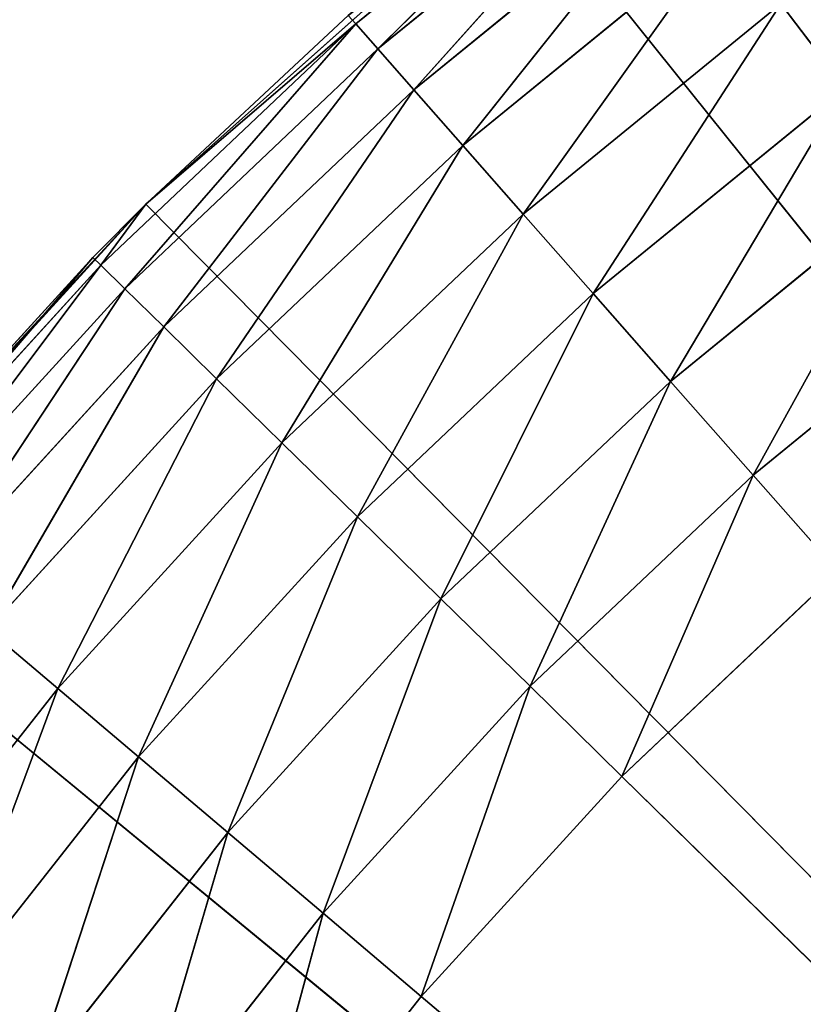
# Model space of a CAD drawing. Extents: x 0.4 to 80.4, y 0.1 to 20.1.
# Tile 586 of 656: x 77.921 to 78.027, y 17.922 to 18.054. Entities that reach past the tile are written whole.
import ezdxf

# ---------------------------------------------------------------- set-up
doc = ezdxf.new("R2010")
doc.units = 0
doc.header["$LTSCALE"] = 2.54
doc.layers.get('0').update_dxf_attribs({"color": 13, "linetype": 'CONTINUOUS'})

# ---------------------------------------------------------------- blocks, each defined once
blk = doc.blocks.new('P__KA_KUCHENNA_MOLISA_STL')
at = {"color": 0}
for p, q in [((77.9665, 18.05384, 88.98264), (78.00317, 18.08382, 88.98264)), ((77.9665, 18.05384, 88.98264), (78.00317, 18.08382, 88.98264)), ((77.96948, 18.05046, 88.9658), (78.00317, 18.08382, 88.98264)), ((77.96948, 18.05046, 88.9658), (78.00317, 18.08382, 88.98264)), ((77.96948, 18.05046, 88.9658), (78.0059, 18.08023, 88.9658)), ((77.96948, 18.05046, 88.9658), (78.0059, 18.08023, 88.9658)), ((77.97435, 18.04493, 88.95), (78.0059, 18.08023, 88.9658)), ((77.97435, 18.04493, 88.95), (78.0059, 18.08023, 88.9658)), ((77.93817, 18.0295, 89.4), (77.98813, 18.07402, 89.4)), ((77.93817, 18.0295, 89.4), (77.98813, 18.07402, 89.4)), ((77.97435, 18.04493, 88.95), (78.01035, 18.07436, 88.95)), ((77.97435, 18.04493, 88.95), (78.01035, 18.07436, 88.95)), ((77.98095, 18.03742, 88.93572), (78.01035, 18.07436, 88.95)), ((77.98095, 18.03742, 88.93572), (78.01035, 18.07436, 88.95)), ((78.395, 17.56711, 89.4), (77.98813, 18.07402, 89.4)), ((78.395, 17.56711, 89.4), (77.98813, 18.07402, 89.4)), ((77.98095, 18.03742, 88.93572), (78.01639, 18.06639, 88.93572)), ((77.98095, 18.03742, 88.93572), (78.01639, 18.06639, 88.93572)), ((77.98909, 18.02817, 88.92339), (78.01639, 18.06639, 88.93572)), ((77.98909, 18.02817, 88.92339), (78.01639, 18.06639, 88.93572)), ((77.98909, 18.02817, 88.92339), (78.02383, 18.05657, 88.92339)), ((77.98909, 18.02817, 88.92339), (78.02383, 18.05657, 88.92339)), ((77.99853, 18.01745, 88.9134), (78.02383, 18.05657, 88.92339)), ((77.99853, 18.01745, 88.9134), (78.02383, 18.05657, 88.92339)), ((78.02383, 18.05657, 88.92339), (78.03246, 18.04519, 88.9134)), ((78.02383, 18.05657, 88.92339), (78.03246, 18.04519, 88.9134)), ((77.96549, 18.05498, 89), (77.93817, 18.0295, 89.4)), ((77.96549, 18.05498, 89), (77.93817, 18.0295, 89.4)), ((77.96549, 18.05498, 89), (77.93817, 18.0295, 89)), ((77.96549, 18.05498, 89), (77.93817, 18.0295, 89)), ((77.96549, 18.05498, 89), (77.9665, 18.05384, 88.98264)), ((77.96549, 18.05498, 89), (77.9665, 18.05384, 88.98264)), ((77.9665, 18.05384, 88.98264), (77.93211, 18.02127, 88.98264)), ((77.9665, 18.05384, 88.98264), (77.93211, 18.02127, 88.98264)), ((77.9665, 18.05384, 88.98264), (77.93533, 18.01811, 88.9658)), ((77.9665, 18.05384, 88.98264), (77.93533, 18.01811, 88.9658)), ((77.9665, 18.05384, 88.98264), (77.93817, 18.0295, 89)), ((77.9665, 18.05384, 88.98264), (77.93817, 18.0295, 89)), ((77.96948, 18.05046, 88.9658), (77.9665, 18.05384, 88.98264)), ((77.96948, 18.05046, 88.9658), (77.9665, 18.05384, 88.98264)), ((77.96948, 18.05046, 88.9658), (77.93533, 18.01811, 88.9658)), ((77.96948, 18.05046, 88.9658), (77.93533, 18.01811, 88.9658)), ((77.96948, 18.05046, 88.9658), (77.94059, 18.01295, 88.95)), ((77.96948, 18.05046, 88.9658), (77.94059, 18.01295, 88.95)), ((77.97435, 18.04493, 88.95), (77.96948, 18.05046, 88.9658)), ((77.97435, 18.04493, 88.95), (77.96948, 18.05046, 88.9658)), ((77.99853, 18.01745, 88.9134), (78.03246, 18.04519, 88.9134)), ((77.99853, 18.01745, 88.9134), (78.03246, 18.04519, 88.9134)), ((78.00897, 18.0056, 88.90603), (78.03246, 18.04519, 88.9134)), ((78.00897, 18.0056, 88.90603), (78.03246, 18.04519, 88.9134)), ((77.97435, 18.04493, 88.95), (77.94059, 18.01295, 88.95)), ((77.97435, 18.04493, 88.95), (77.94059, 18.01295, 88.95)), ((77.97435, 18.04493, 88.95), (77.94772, 18.00594, 88.93572)), ((77.97435, 18.04493, 88.95), (77.94772, 18.00594, 88.93572)), ((77.98095, 18.03742, 88.93572), (77.97435, 18.04493, 88.95)), ((77.98095, 18.03742, 88.93572), (77.97435, 18.04493, 88.95)), ((77.98095, 18.03742, 88.93572), (77.94772, 18.00594, 88.93572)), ((77.98095, 18.03742, 88.93572), (77.94772, 18.00594, 88.93572)), ((77.98095, 18.03742, 88.93572), (77.95652, 17.99731, 88.92339)), ((77.98095, 18.03742, 88.93572), (77.95652, 17.99731, 88.92339)), ((77.98909, 18.02817, 88.92339), (77.98095, 18.03742, 88.93572)), ((77.98909, 18.02817, 88.92339), (77.98095, 18.03742, 88.93572)), ((78.00897, 18.0056, 88.90603), (78.042, 18.03261, 88.90603)), ((78.00897, 18.0056, 88.90603), (78.042, 18.03261, 88.90603)), ((78.02009, 17.99296, 88.90152), (78.042, 18.03261, 88.90603)), ((78.02009, 17.99296, 88.90152), (78.042, 18.03261, 88.90603)), ((77.89305, 17.98008, 89.4), (77.93817, 18.0295, 89.4)), ((77.89305, 17.98008, 89.4), (77.93817, 18.0295, 89.4)), ((77.93817, 18.0295, 89.4), (77.89904, 17.98725, 89)), ((77.93817, 18.0295, 89.4), (77.89904, 17.98725, 89)), ((77.93817, 18.0295, 89.4), (77.93102, 18.02233, 89)), ((77.93817, 18.0295, 89), (77.93102, 18.02233, 89)), ((77.93817, 18.0295, 89.4), (77.93102, 18.02233, 89)), ((77.93817, 18.0295, 89), (77.93102, 18.02233, 89)), ((77.93817, 18.0295, 89), (77.93211, 18.02127, 88.98264)), ((77.93817, 18.0295, 89), (77.93211, 18.02127, 88.98264)), ((77.93817, 18.0295, 89), (77.93817, 18.0295, 89.4)), ((77.93817, 18.0295, 89), (77.93817, 18.0295, 89.4)), ((77.93817, 18.0295, 89.4), (78.395, 17.56711, 89.4)), ((77.93817, 18.0295, 89.4), (78.395, 17.56711, 89.4)), ((77.98909, 18.02817, 88.92339), (77.95652, 17.99731, 88.92339)), ((77.98909, 18.02817, 88.92339), (77.95652, 17.99731, 88.92339)), ((77.98909, 18.02817, 88.92339), (77.96672, 17.98731, 88.9134)), ((77.98909, 18.02817, 88.92339), (77.96672, 17.98731, 88.9134)), ((77.99853, 18.01745, 88.9134), (77.98909, 18.02817, 88.92339)), ((77.99853, 18.01745, 88.9134), (77.98909, 18.02817, 88.92339)), ((77.93102, 18.02233, 89), (77.89904, 17.98725, 89)), ((77.93102, 18.02233, 89), (77.89904, 17.98725, 89)), ((77.9002, 17.98627, 88.98264), (77.93102, 18.02233, 89)), ((77.9002, 17.98627, 88.98264), (77.93102, 18.02233, 89)), ((77.9002, 17.98627, 88.98264), (77.93211, 18.02127, 88.98264)), ((77.9002, 17.98627, 88.98264), (77.93211, 18.02127, 88.98264)), ((77.90364, 17.98335, 88.9658), (77.93211, 18.02127, 88.98264)), ((77.90364, 17.98335, 88.9658), (77.93211, 18.02127, 88.98264)), ((77.93211, 18.02127, 88.98264), (77.93102, 18.02233, 89)), ((77.93211, 18.02127, 88.98264), (77.93102, 18.02233, 89)), ((77.93533, 18.01811, 88.9658), (77.93211, 18.02127, 88.98264)), ((77.93533, 18.01811, 88.9658), (77.93211, 18.02127, 88.98264)), ((78.02009, 17.99296, 88.90152), (78.05218, 18.01919, 88.90152)), ((78.02009, 17.99296, 88.90152), (78.05218, 18.01919, 88.90152)), ((77.90364, 17.98335, 88.9658), (77.93533, 18.01811, 88.9658)), ((77.90364, 17.98335, 88.9658), (77.93533, 18.01811, 88.9658)), ((77.90926, 17.97859, 88.95), (77.93533, 18.01811, 88.9658)), ((77.90926, 17.97859, 88.95), (77.93533, 18.01811, 88.9658)), ((77.94059, 18.01295, 88.95), (77.93533, 18.01811, 88.9658)), ((77.94059, 18.01295, 88.95), (77.93533, 18.01811, 88.9658)), ((77.99853, 18.01745, 88.9134), (77.96672, 17.98731, 88.9134)), ((77.99853, 18.01745, 88.9134), (77.96672, 17.98731, 88.9134)), ((77.99853, 18.01745, 88.9134), (77.97799, 17.97625, 88.90603)), ((77.99853, 18.01745, 88.9134), (77.97799, 17.97625, 88.90603)), ((78.00897, 18.0056, 88.90603), (77.99853, 18.01745, 88.9134)), ((78.00897, 18.0056, 88.90603), (77.99853, 18.01745, 88.9134)), ((77.90926, 17.97859, 88.95), (77.94059, 18.01295, 88.95)), ((77.90926, 17.97859, 88.95), (77.94059, 18.01295, 88.95)), ((77.91688, 17.97213, 88.93572), (77.94059, 18.01295, 88.95)), ((77.91688, 17.97213, 88.93572), (77.94059, 18.01295, 88.95)), ((77.94772, 18.00594, 88.93572), (77.94059, 18.01295, 88.95)), ((77.94772, 18.00594, 88.93572), (77.94059, 18.01295, 88.95)), ((77.91688, 17.97213, 88.93572), (77.94772, 18.00594, 88.93572)), ((77.91688, 17.97213, 88.93572), (77.94772, 18.00594, 88.93572)), ((77.92629, 17.96416, 88.92339), (77.94772, 18.00594, 88.93572)), ((77.92629, 17.96416, 88.92339), (77.94772, 18.00594, 88.93572)), ((77.95652, 17.99731, 88.92339), (77.94772, 18.00594, 88.93572)), ((77.95652, 17.99731, 88.92339), (77.94772, 18.00594, 88.93572)), ((78.00897, 18.0056, 88.90603), (77.97799, 17.97625, 88.90603)), ((78.00897, 18.0056, 88.90603), (77.97799, 17.97625, 88.90603)), ((78.00897, 18.0056, 88.90603), (77.99001, 17.96446, 88.90152)), ((78.00897, 18.0056, 88.90603), (77.99001, 17.96446, 88.90152)), ((78.02009, 17.99296, 88.90152), (78.00897, 18.0056, 88.90603)), ((78.02009, 17.99296, 88.90152), (78.00897, 18.0056, 88.90603)), ((77.92629, 17.96416, 88.92339), (77.95652, 17.99731, 88.92339)), ((77.92629, 17.96416, 88.92339), (77.95652, 17.99731, 88.92339)), ((77.93718, 17.95493, 88.9134), (77.95652, 17.99731, 88.92339)), ((77.93718, 17.95493, 88.9134), (77.95652, 17.99731, 88.92339)), ((77.96672, 17.98731, 88.9134), (77.95652, 17.99731, 88.92339)), ((77.96672, 17.98731, 88.9134), (77.95652, 17.99731, 88.92339)), ((78.02009, 17.99296, 88.90152), (77.99001, 17.96446, 88.90152)), ((78.02009, 17.99296, 88.90152), (77.99001, 17.96446, 88.90152)), ((78.02009, 17.99296, 88.90152), (78.0024, 17.9523, 88.9)), ((78.02009, 17.99296, 88.90152), (78.0024, 17.9523, 88.9)), ((78.03157, 17.97993, 88.9), (78.02009, 17.99296, 88.90152)), ((78.03157, 17.97993, 88.9), (78.02009, 17.99296, 88.90152)), ((77.93718, 17.95493, 88.9134), (77.96672, 17.98731, 88.9134)), ((77.93718, 17.95493, 88.9134), (77.96672, 17.98731, 88.9134)), ((77.94924, 17.94472, 88.90603), (77.96672, 17.98731, 88.9134)), ((77.94924, 17.94472, 88.90603), (77.96672, 17.98731, 88.9134)), ((77.97799, 17.97625, 88.90603), (77.96672, 17.98731, 88.9134)), ((77.97799, 17.97625, 88.90603), (77.96672, 17.98731, 88.9134)), ((77.89305, 17.98008, 89.4), (78.395, 17.56711, 89.4)), ((77.89305, 17.98008, 89.4), (78.395, 17.56711, 89.4)), ((78.0024, 17.9523, 88.9), (78.03157, 17.97993, 88.9)), ((78.0024, 17.9523, 88.9), (78.03157, 17.97993, 88.9)), ((77.94924, 17.94472, 88.90603), (77.97799, 17.97625, 88.90603)), ((77.94924, 17.94472, 88.90603), (77.97799, 17.97625, 88.90603)), ((77.96208, 17.93383, 88.90152), (77.97799, 17.97625, 88.90603)), ((77.96208, 17.93383, 88.90152), (77.97799, 17.97625, 88.90603)), ((77.99001, 17.96446, 88.90152), (77.97799, 17.97625, 88.90603)), ((77.99001, 17.96446, 88.90152), (77.97799, 17.97625, 88.90603)), ((77.92629, 17.96416, 88.92339), (77.91688, 17.97213, 88.93572)), ((77.92629, 17.96416, 88.92339), (77.91688, 17.97213, 88.93572)), ((77.92629, 17.96416, 88.92339), (77.89856, 17.92888, 88.92339)), ((77.92629, 17.96416, 88.92339), (77.89856, 17.92888, 88.92339)), ((77.92629, 17.96416, 88.92339), (77.9101, 17.92048, 88.9134)), ((77.92629, 17.96416, 88.92339), (77.9101, 17.92048, 88.9134)), ((77.93718, 17.95493, 88.9134), (77.92629, 17.96416, 88.92339)), ((77.93718, 17.95493, 88.9134), (77.92629, 17.96416, 88.92339)), ((77.96208, 17.93383, 88.90152), (77.99001, 17.96446, 88.90152)), ((77.96208, 17.93383, 88.90152), (77.99001, 17.96446, 88.90152)), ((77.97534, 17.92261, 88.9), (77.99001, 17.96446, 88.90152)), ((77.97534, 17.92261, 88.9), (77.99001, 17.96446, 88.90152)), ((78.0024, 17.9523, 88.9), (77.99001, 17.96446, 88.90152)), ((78.0024, 17.9523, 88.9), (77.99001, 17.96446, 88.90152)), ((77.93718, 17.95493, 88.9134), (77.9101, 17.92048, 88.9134)), ((77.93718, 17.95493, 88.9134), (77.9101, 17.92048, 88.9134)), ((77.93718, 17.95493, 88.9134), (77.92286, 17.91117, 88.90603)), ((77.93718, 17.95493, 88.9134), (77.92286, 17.91117, 88.90603)), ((77.94924, 17.94472, 88.90603), (77.93718, 17.95493, 88.9134)), ((77.94924, 17.94472, 88.90603), (77.93718, 17.95493, 88.9134)), ((77.97534, 17.92261, 88.9), (78.0024, 17.9523, 88.9)), ((77.97534, 17.92261, 88.9), (78.0024, 17.9523, 88.9)), ((78.395, 17.56711, 88.9), (78.0024, 17.9523, 88.9)), ((78.395, 17.56711, 88.9), (78.0024, 17.9523, 88.9)), ((77.94924, 17.94472, 88.90603), (77.92286, 17.91117, 88.90603)), ((77.94924, 17.94472, 88.90603), (77.92286, 17.91117, 88.90603)), ((77.94924, 17.94472, 88.90603), (77.93647, 17.90126, 88.90152)), ((77.94924, 17.94472, 88.90603), (77.93647, 17.90126, 88.90152)), ((77.96208, 17.93383, 88.90152), (77.94924, 17.94472, 88.90603)), ((77.96208, 17.93383, 88.90152), (77.94924, 17.94472, 88.90603)), ((77.96208, 17.93383, 88.90152), (77.93647, 17.90126, 88.90152)), ((77.96208, 17.93383, 88.90152), (77.93647, 17.90126, 88.90152)), ((77.96208, 17.93383, 88.90152), (77.95051, 17.89103, 88.9)), ((77.96208, 17.93383, 88.90152), (77.95051, 17.89103, 88.9)), ((77.97534, 17.92261, 88.9), (77.96208, 17.93383, 88.90152)), ((77.97534, 17.92261, 88.9), (77.96208, 17.93383, 88.90152)), ((77.95051, 17.89103, 88.9), (77.97534, 17.92261, 88.9)), ((77.95051, 17.89103, 88.9), (77.97534, 17.92261, 88.9)), ((77.97534, 17.92261, 88.9), (78.395, 17.56711, 88.9)), ((77.97534, 17.92261, 88.9), (78.395, 17.56711, 88.9))]:
    blk.add_line(p, q, dxfattribs=at)
mesh = blk.add_polyface(dxfattribs=at)
corners = [(78.12689, 17.79209, 89.4), (78.09189, 17.74211, 89.4), (0.395, 19.86711, 89.4)]
mesh.append_faces([[corners[k] for k in face] for face in [(0, 1, 2)]], dxfattribs={"color": 0})
mesh = blk.add_polyface(dxfattribs=at)
corners = [(78.17003, 17.83523, 89.4), (78.12689, 17.79209, 89.4), (0.395, 19.86711, 89.4)]
mesh.append_faces([[corners[k] for k in face] for face in [(0, 1, 2)]], dxfattribs={"color": 0})
mesh = blk.add_polyface(dxfattribs=at)
corners = [(78.09189, 17.74211, 89.4), (2.61998, 17.83523, 89.4), (0.395, 19.86711, 89.4)]
mesh.append_faces([[corners[k] for k in face] for face in [(0, 1, 2)]], dxfattribs={"color": 0})
mesh = blk.add_polyface(dxfattribs=at)
corners = [(80.395, 19.86711, 89.4), (78.27529, 17.896, 89.4), (0.395, 19.86711, 89.4)]
mesh.append_faces([[corners[k] for k in face] for face in [(0, 1, 2)]], dxfattribs={"color": 0})
mesh = blk.add_polyface(dxfattribs=at)
corners = [(78.27529, 17.896, 89.4), (78.22, 17.87022, 89.4), (0.395, 19.86711, 89.4)]
mesh.append_faces([[corners[k] for k in face] for face in [(0, 1, 2)]], dxfattribs={"color": 0})
mesh = blk.add_polyface(dxfattribs=at)
corners = [(78.22, 17.87022, 89.4), (78.17003, 17.83523, 89.4), (0.395, 19.86711, 89.4)]
mesh.append_faces([[corners[k] for k in face] for face in [(0, 1, 2)]], dxfattribs={"color": 0})
mesh = blk.add_polyface(dxfattribs=at)
corners = [(80.395, 19.86711, 89.5), (0.395, 19.86711, 89.5), (2.51471, 17.896, 89.5)]
mesh.append_faces([[corners[k] for k in face] for face in [(0, 1, 2)]], dxfattribs={"color": 0})
mesh = blk.add_polyface(dxfattribs=at)
corners = [(80.395, 19.86711, 89.5), (2.51471, 17.896, 89.5), (2.57, 17.87022, 89.5)]
mesh.append_faces([[corners[k] for k in face] for face in [(0, 1, 2)]], dxfattribs={"color": 0})
mesh = blk.add_polyface(dxfattribs=at)
corners = [(80.395, 19.86711, 89.5), (2.57, 17.87022, 89.5), (2.61998, 17.83523, 89.5)]
mesh.append_faces([[corners[k] for k in face] for face in [(0, 1, 2)]], dxfattribs={"color": 0})
mesh = blk.add_polyface(dxfattribs=at)
corners = [(80.395, 19.86711, 89.5), (2.61998, 17.83523, 89.5), (2.66312, 17.79209, 89.5)]
mesh.append_faces([[corners[k] for k in face] for face in [(0, 1, 2)]], dxfattribs={"color": 0})
mesh = blk.add_polyface(dxfattribs=at)
corners = [(80.395, 19.86711, 89.5), (2.66312, 17.79209, 89.5), (2.69811, 17.74211, 89.5)]
mesh.append_faces([[corners[k] for k in face] for face in [(0, 1, 2)]], dxfattribs={"color": 0})
mesh = blk.add_polyface(dxfattribs=at)
corners = [(80.395, 19.86711, 89.5), (2.69811, 17.74211, 89.5), (78.17003, 17.83523, 89.5)]
mesh.append_faces([[corners[k] for k in face] for face in [(0, 1, 2)]], dxfattribs={"color": 0})
mesh = blk.add_polyface(dxfattribs=at)
corners = [(78.395, 17.56711, 89.4), (78.04241, 18.11317, 89.4), (77.98813, 18.07402, 89.4)]
mesh.append_faces([[corners[k] for k in face] for face in [(0, 1, 2)]], dxfattribs={"color": 0})
mesh = blk.add_polyface(dxfattribs=at)
corners = [(77.96549, 18.05498, 89), (78.00317, 18.08382, 88.98264), (77.9665, 18.05384, 88.98264)]
mesh.append_faces([[corners[k] for k in face] for face in [(0, 1, 2)]], dxfattribs={"color": 0})
mesh = blk.add_polyface(dxfattribs=at)
corners = [(78.00317, 18.08382, 88.98264), (77.96948, 18.05046, 88.9658), (77.9665, 18.05384, 88.98264)]
mesh.append_faces([[corners[k] for k in face] for face in [(0, 1, 2)]], dxfattribs={"color": 0})
mesh = blk.add_polyface(dxfattribs=at)
corners = [(78.00317, 18.08382, 88.98264), (78.0059, 18.08023, 88.9658), (77.96948, 18.05046, 88.9658)]
mesh.append_faces([[corners[k] for k in face] for face in [(0, 1, 2)]], dxfattribs={"color": 0})
mesh = blk.add_polyface(dxfattribs=at)
corners = [(78.06055, 18.08236, 88.92339), (78.03246, 18.04519, 88.9134), (78.02383, 18.05657, 88.92339)]
mesh.append_faces([[corners[k] for k in face] for face in [(0, 1, 2)]], dxfattribs={"color": 0})
mesh = blk.add_polyface(dxfattribs=at)
corners = [(78.0059, 18.08023, 88.9658), (77.97435, 18.04493, 88.95), (77.96948, 18.05046, 88.9658)]
mesh.append_faces([[corners[k] for k in face] for face in [(0, 1, 2)]], dxfattribs={"color": 0})
mesh = blk.add_polyface(dxfattribs=at)
corners = [(78.0059, 18.08023, 88.9658), (78.01035, 18.07436, 88.95), (77.97435, 18.04493, 88.95)]
mesh.append_faces([[corners[k] for k in face] for face in [(0, 1, 2)]], dxfattribs={"color": 0})
mesh = blk.add_polyface(dxfattribs=at)
corners = [(77.98813, 18.07402, 89.4), (77.96549, 18.05498, 89), (77.93817, 18.0295, 89.4)]
mesh.append_faces([[corners[k] for k in face] for face in [(0, 1, 2)]], dxfattribs={"color": 0})
mesh = blk.add_polyface(dxfattribs=at)
corners = [(78.395, 17.56711, 89.4), (77.98813, 18.07402, 89.4), (77.93817, 18.0295, 89.4)]
mesh.append_faces([[corners[k] for k in face] for face in [(0, 1, 2)]], dxfattribs={"color": 0})
mesh = blk.add_polyface(dxfattribs=at)
corners = [(78.01035, 18.07436, 88.95), (77.98095, 18.03742, 88.93572), (77.97435, 18.04493, 88.95)]
mesh.append_faces([[corners[k] for k in face] for face in [(0, 1, 2)]], dxfattribs={"color": 0})
mesh = blk.add_polyface(dxfattribs=at)
corners = [(78.01035, 18.07436, 88.95), (78.01639, 18.06639, 88.93572), (77.98095, 18.03742, 88.93572)]
mesh.append_faces([[corners[k] for k in face] for face in [(0, 1, 2)]], dxfattribs={"color": 0})
mesh = blk.add_polyface(dxfattribs=at)
corners = [(78.01639, 18.06639, 88.93572), (77.98909, 18.02817, 88.92339), (77.98095, 18.03742, 88.93572)]
mesh.append_faces([[corners[k] for k in face] for face in [(0, 1, 2)]], dxfattribs={"color": 0})
mesh = blk.add_polyface(dxfattribs=at)
corners = [(78.02383, 18.05657, 88.92339), (77.98909, 18.02817, 88.92339), (78.01639, 18.06639, 88.93572)]
mesh.append_faces([[corners[k] for k in face] for face in [(0, 1, 2)]], dxfattribs={"color": 0})
mesh = blk.add_polyface(dxfattribs=at)
corners = [(78.02383, 18.05657, 88.92339), (77.99853, 18.01745, 88.9134), (77.98909, 18.02817, 88.92339)]
mesh.append_faces([[corners[k] for k in face] for face in [(0, 1, 2)]], dxfattribs={"color": 0})
mesh = blk.add_polyface(dxfattribs=at)
corners = [(78.03246, 18.04519, 88.9134), (77.99853, 18.01745, 88.9134), (78.02383, 18.05657, 88.92339)]
mesh.append_faces([[corners[k] for k in face] for face in [(0, 1, 2)]], dxfattribs={"color": 0})
mesh = blk.add_polyface(dxfattribs=at)
corners = [(77.93817, 18.0295, 89.4), (77.96549, 18.05498, 89), (77.93817, 18.0295, 89)]
mesh.append_faces([[corners[k] for k in face] for face in [(0, 1, 2)]], dxfattribs={"color": 0})
mesh = blk.add_polyface(dxfattribs=at)
corners = [(77.96549, 18.05498, 89), (77.9665, 18.05384, 88.98264), (77.93817, 18.0295, 89)]
mesh.append_faces([[corners[k] for k in face] for face in [(0, 1, 2)]], dxfattribs={"color": 0})
mesh = blk.add_polyface(dxfattribs=at)
corners = [(77.93817, 18.0295, 89), (77.9665, 18.05384, 88.98264), (77.93211, 18.02127, 88.98264)]
mesh.append_faces([[corners[k] for k in face] for face in [(0, 1, 2)]], dxfattribs={"color": 0})
mesh = blk.add_polyface(dxfattribs=at)
corners = [(77.9665, 18.05384, 88.98264), (77.93533, 18.01811, 88.9658), (77.93211, 18.02127, 88.98264)]
mesh.append_faces([[corners[k] for k in face] for face in [(0, 1, 2)]], dxfattribs={"color": 0})
mesh = blk.add_polyface(dxfattribs=at)
corners = [(77.9665, 18.05384, 88.98264), (77.96948, 18.05046, 88.9658), (77.93533, 18.01811, 88.9658)]
mesh.append_faces([[corners[k] for k in face] for face in [(0, 1, 2)]], dxfattribs={"color": 0})
mesh = blk.add_polyface(dxfattribs=at)
corners = [(77.96948, 18.05046, 88.9658), (77.94059, 18.01295, 88.95), (77.93533, 18.01811, 88.9658)]
mesh.append_faces([[corners[k] for k in face] for face in [(0, 1, 2)]], dxfattribs={"color": 0})
mesh = blk.add_polyface(dxfattribs=at)
corners = [(77.96948, 18.05046, 88.9658), (77.97435, 18.04493, 88.95), (77.94059, 18.01295, 88.95)]
mesh.append_faces([[corners[k] for k in face] for face in [(0, 1, 2)]], dxfattribs={"color": 0})
mesh = blk.add_polyface(dxfattribs=at)
corners = [(78.03246, 18.04519, 88.9134), (78.00897, 18.0056, 88.90603), (77.99853, 18.01745, 88.9134)]
mesh.append_faces([[corners[k] for k in face] for face in [(0, 1, 2)]], dxfattribs={"color": 0})
mesh = blk.add_polyface(dxfattribs=at)
corners = [(78.042, 18.03261, 88.90603), (78.00897, 18.0056, 88.90603), (78.03246, 18.04519, 88.9134)]
mesh.append_faces([[corners[k] for k in face] for face in [(0, 1, 2)]], dxfattribs={"color": 0})
mesh = blk.add_polyface(dxfattribs=at)
corners = [(77.97435, 18.04493, 88.95), (77.94772, 18.00594, 88.93572), (77.94059, 18.01295, 88.95)]
mesh.append_faces([[corners[k] for k in face] for face in [(0, 1, 2)]], dxfattribs={"color": 0})
mesh = blk.add_polyface(dxfattribs=at)
corners = [(77.97435, 18.04493, 88.95), (77.98095, 18.03742, 88.93572), (77.94772, 18.00594, 88.93572)]
mesh.append_faces([[corners[k] for k in face] for face in [(0, 1, 2)]], dxfattribs={"color": 0})
mesh = blk.add_polyface(dxfattribs=at)
corners = [(77.98095, 18.03742, 88.93572), (77.95652, 17.99731, 88.92339), (77.94772, 18.00594, 88.93572)]
mesh.append_faces([[corners[k] for k in face] for face in [(0, 1, 2)]], dxfattribs={"color": 0})
mesh = blk.add_polyface(dxfattribs=at)
corners = [(77.98909, 18.02817, 88.92339), (77.95652, 17.99731, 88.92339), (77.98095, 18.03742, 88.93572)]
mesh.append_faces([[corners[k] for k in face] for face in [(0, 1, 2)]], dxfattribs={"color": 0})
mesh = blk.add_polyface(dxfattribs=at)
corners = [(78.042, 18.03261, 88.90603), (78.02009, 17.99296, 88.90152), (78.00897, 18.0056, 88.90603)]
mesh.append_faces([[corners[k] for k in face] for face in [(0, 1, 2)]], dxfattribs={"color": 0})
mesh = blk.add_polyface(dxfattribs=at)
corners = [(78.05218, 18.01919, 88.90152), (78.02009, 17.99296, 88.90152), (78.042, 18.03261, 88.90603)]
mesh.append_faces([[corners[k] for k in face] for face in [(0, 1, 2)]], dxfattribs={"color": 0})
mesh = blk.add_polyface(dxfattribs=at)
corners = [(77.93817, 18.0295, 89.4), (77.89904, 17.98725, 89), (77.89305, 17.98008, 89.4)]
mesh.append_faces([[corners[k] for k in face] for face in [(0, 1, 2)]], dxfattribs={"color": 0})
mesh = blk.add_polyface(dxfattribs=at)
corners = [(78.395, 17.56711, 89.4), (77.93817, 18.0295, 89.4), (77.89305, 17.98008, 89.4)]
mesh.append_faces([[corners[k] for k in face] for face in [(0, 1, 2)]], dxfattribs={"color": 0})
mesh = blk.add_polyface(dxfattribs=at)
corners = [(77.93817, 18.0295, 89.4), (77.93102, 18.02233, 89), (77.89904, 17.98725, 89)]
mesh.append_faces([[corners[k] for k in face] for face in [(0, 1, 2)]], dxfattribs={"color": 0})
mesh = blk.add_polyface(dxfattribs=at)
corners = [(77.93817, 18.0295, 89), (77.93102, 18.02233, 89), (77.93817, 18.0295, 89.4)]
mesh.append_faces([[corners[k] for k in face] for face in [(0, 1, 2)]], dxfattribs={"color": 0})
mesh = blk.add_polyface(dxfattribs=at)
corners = [(77.93817, 18.0295, 89), (77.93211, 18.02127, 88.98264), (77.93102, 18.02233, 89)]
mesh.append_faces([[corners[k] for k in face] for face in [(0, 1, 2)]], dxfattribs={"color": 0})
mesh = blk.add_polyface(dxfattribs=at)
corners = [(77.98909, 18.02817, 88.92339), (77.96672, 17.98731, 88.9134), (77.95652, 17.99731, 88.92339)]
mesh.append_faces([[corners[k] for k in face] for face in [(0, 1, 2)]], dxfattribs={"color": 0})
mesh = blk.add_polyface(dxfattribs=at)
corners = [(77.99853, 18.01745, 88.9134), (77.96672, 17.98731, 88.9134), (77.98909, 18.02817, 88.92339)]
mesh.append_faces([[corners[k] for k in face] for face in [(0, 1, 2)]], dxfattribs={"color": 0})
mesh = blk.add_polyface(dxfattribs=at)
corners = [(77.93102, 18.02233, 89), (77.9002, 17.98627, 88.98264), (77.89904, 17.98725, 89)]
mesh.append_faces([[corners[k] for k in face] for face in [(0, 1, 2)]], dxfattribs={"color": 0})
mesh = blk.add_polyface(dxfattribs=at)
corners = [(77.93102, 18.02233, 89), (77.93211, 18.02127, 88.98264), (77.9002, 17.98627, 88.98264)]
mesh.append_faces([[corners[k] for k in face] for face in [(0, 1, 2)]], dxfattribs={"color": 0})
mesh = blk.add_polyface(dxfattribs=at)
corners = [(77.93211, 18.02127, 88.98264), (77.90364, 17.98335, 88.9658), (77.9002, 17.98627, 88.98264)]
mesh.append_faces([[corners[k] for k in face] for face in [(0, 1, 2)]], dxfattribs={"color": 0})
mesh = blk.add_polyface(dxfattribs=at)
corners = [(77.93211, 18.02127, 88.98264), (77.93533, 18.01811, 88.9658), (77.90364, 17.98335, 88.9658)]
mesh.append_faces([[corners[k] for k in face] for face in [(0, 1, 2)]], dxfattribs={"color": 0})
mesh = blk.add_polyface(dxfattribs=at)
corners = [(78.05218, 18.01919, 88.90152), (78.03157, 17.97993, 88.9), (78.02009, 17.99296, 88.90152)]
mesh.append_faces([[corners[k] for k in face] for face in [(0, 1, 2)]], dxfattribs={"color": 0})
mesh = blk.add_polyface(dxfattribs=at)
corners = [(77.93533, 18.01811, 88.9658), (77.90926, 17.97859, 88.95), (77.90364, 17.98335, 88.9658)]
mesh.append_faces([[corners[k] for k in face] for face in [(0, 1, 2)]], dxfattribs={"color": 0})
mesh = blk.add_polyface(dxfattribs=at)
corners = [(77.93533, 18.01811, 88.9658), (77.94059, 18.01295, 88.95), (77.90926, 17.97859, 88.95)]
mesh.append_faces([[corners[k] for k in face] for face in [(0, 1, 2)]], dxfattribs={"color": 0})
mesh = blk.add_polyface(dxfattribs=at)
corners = [(77.99853, 18.01745, 88.9134), (77.97799, 17.97625, 88.90603), (77.96672, 17.98731, 88.9134)]
mesh.append_faces([[corners[k] for k in face] for face in [(0, 1, 2)]], dxfattribs={"color": 0})
mesh = blk.add_polyface(dxfattribs=at)
corners = [(78.00897, 18.0056, 88.90603), (77.97799, 17.97625, 88.90603), (77.99853, 18.01745, 88.9134)]
mesh.append_faces([[corners[k] for k in face] for face in [(0, 1, 2)]], dxfattribs={"color": 0})
mesh = blk.add_polyface(dxfattribs=at)
corners = [(77.94059, 18.01295, 88.95), (77.91688, 17.97213, 88.93572), (77.90926, 17.97859, 88.95)]
mesh.append_faces([[corners[k] for k in face] for face in [(0, 1, 2)]], dxfattribs={"color": 0})
mesh = blk.add_polyface(dxfattribs=at)
corners = [(77.94059, 18.01295, 88.95), (77.94772, 18.00594, 88.93572), (77.91688, 17.97213, 88.93572)]
mesh.append_faces([[corners[k] for k in face] for face in [(0, 1, 2)]], dxfattribs={"color": 0})
mesh = blk.add_polyface(dxfattribs=at)
corners = [(77.94772, 18.00594, 88.93572), (77.92629, 17.96416, 88.92339), (77.91688, 17.97213, 88.93572)]
mesh.append_faces([[corners[k] for k in face] for face in [(0, 1, 2)]], dxfattribs={"color": 0})
mesh = blk.add_polyface(dxfattribs=at)
corners = [(77.95652, 17.99731, 88.92339), (77.92629, 17.96416, 88.92339), (77.94772, 18.00594, 88.93572)]
mesh.append_faces([[corners[k] for k in face] for face in [(0, 1, 2)]], dxfattribs={"color": 0})
mesh = blk.add_polyface(dxfattribs=at)
corners = [(78.00897, 18.0056, 88.90603), (77.99001, 17.96446, 88.90152), (77.97799, 17.97625, 88.90603)]
mesh.append_faces([[corners[k] for k in face] for face in [(0, 1, 2)]], dxfattribs={"color": 0})
mesh = blk.add_polyface(dxfattribs=at)
corners = [(78.02009, 17.99296, 88.90152), (77.99001, 17.96446, 88.90152), (78.00897, 18.0056, 88.90603)]
mesh.append_faces([[corners[k] for k in face] for face in [(0, 1, 2)]], dxfattribs={"color": 0})
mesh = blk.add_polyface(dxfattribs=at)
corners = [(77.95652, 17.99731, 88.92339), (77.93718, 17.95493, 88.9134), (77.92629, 17.96416, 88.92339)]
mesh.append_faces([[corners[k] for k in face] for face in [(0, 1, 2)]], dxfattribs={"color": 0})
mesh = blk.add_polyface(dxfattribs=at)
corners = [(77.96672, 17.98731, 88.9134), (77.93718, 17.95493, 88.9134), (77.95652, 17.99731, 88.92339)]
mesh.append_faces([[corners[k] for k in face] for face in [(0, 1, 2)]], dxfattribs={"color": 0})
mesh = blk.add_polyface(dxfattribs=at)
corners = [(78.02009, 17.99296, 88.90152), (78.0024, 17.9523, 88.9), (77.99001, 17.96446, 88.90152)]
mesh.append_faces([[corners[k] for k in face] for face in [(0, 1, 2)]], dxfattribs={"color": 0})
mesh = blk.add_polyface(dxfattribs=at)
corners = [(78.03157, 17.97993, 88.9), (78.0024, 17.9523, 88.9), (78.02009, 17.99296, 88.90152)]
mesh.append_faces([[corners[k] for k in face] for face in [(0, 1, 2)]], dxfattribs={"color": 0})
mesh = blk.add_polyface(dxfattribs=at)
corners = [(77.96672, 17.98731, 88.9134), (77.94924, 17.94472, 88.90603), (77.93718, 17.95493, 88.9134)]
mesh.append_faces([[corners[k] for k in face] for face in [(0, 1, 2)]], dxfattribs={"color": 0})
mesh = blk.add_polyface(dxfattribs=at)
corners = [(77.97799, 17.97625, 88.90603), (77.94924, 17.94472, 88.90603), (77.96672, 17.98731, 88.9134)]
mesh.append_faces([[corners[k] for k in face] for face in [(0, 1, 2)]], dxfattribs={"color": 0})
mesh = blk.add_polyface(dxfattribs=at)
corners = [(78.395, 17.56711, 89.4), (77.89305, 17.98008, 89.4), (77.85325, 17.92628, 89.4)]
mesh.append_faces([[corners[k] for k in face] for face in [(0, 1, 2)]], dxfattribs={"color": 0})
mesh = blk.add_polyface(dxfattribs=at)
corners = [(78.395, 17.56711, 88.9), (78.0024, 17.9523, 88.9), (78.03157, 17.97993, 88.9)]
mesh.append_faces([[corners[k] for k in face] for face in [(0, 1, 2)]], dxfattribs={"color": 0})
mesh = blk.add_polyface(dxfattribs=at)
corners = [(77.97799, 17.97625, 88.90603), (77.96208, 17.93383, 88.90152), (77.94924, 17.94472, 88.90603)]
mesh.append_faces([[corners[k] for k in face] for face in [(0, 1, 2)]], dxfattribs={"color": 0})
mesh = blk.add_polyface(dxfattribs=at)
corners = [(77.99001, 17.96446, 88.90152), (77.96208, 17.93383, 88.90152), (77.97799, 17.97625, 88.90603)]
mesh.append_faces([[corners[k] for k in face] for face in [(0, 1, 2)]], dxfattribs={"color": 0})
mesh = blk.add_polyface(dxfattribs=at)
corners = [(77.92629, 17.96416, 88.92339), (77.89856, 17.92888, 88.92339), (77.91688, 17.97213, 88.93572)]
mesh.append_faces([[corners[k] for k in face] for face in [(0, 1, 2)]], dxfattribs={"color": 0})
mesh = blk.add_polyface(dxfattribs=at)
corners = [(77.92629, 17.96416, 88.92339), (77.9101, 17.92048, 88.9134), (77.89856, 17.92888, 88.92339)]
mesh.append_faces([[corners[k] for k in face] for face in [(0, 1, 2)]], dxfattribs={"color": 0})
mesh = blk.add_polyface(dxfattribs=at)
corners = [(77.93718, 17.95493, 88.9134), (77.9101, 17.92048, 88.9134), (77.92629, 17.96416, 88.92339)]
mesh.append_faces([[corners[k] for k in face] for face in [(0, 1, 2)]], dxfattribs={"color": 0})
mesh = blk.add_polyface(dxfattribs=at)
corners = [(77.99001, 17.96446, 88.90152), (77.97534, 17.92261, 88.9), (77.96208, 17.93383, 88.90152)]
mesh.append_faces([[corners[k] for k in face] for face in [(0, 1, 2)]], dxfattribs={"color": 0})
mesh = blk.add_polyface(dxfattribs=at)
corners = [(78.0024, 17.9523, 88.9), (77.97534, 17.92261, 88.9), (77.99001, 17.96446, 88.90152)]
mesh.append_faces([[corners[k] for k in face] for face in [(0, 1, 2)]], dxfattribs={"color": 0})
mesh = blk.add_polyface(dxfattribs=at)
corners = [(77.93718, 17.95493, 88.9134), (77.92286, 17.91117, 88.90603), (77.9101, 17.92048, 88.9134)]
mesh.append_faces([[corners[k] for k in face] for face in [(0, 1, 2)]], dxfattribs={"color": 0})
mesh = blk.add_polyface(dxfattribs=at)
corners = [(77.94924, 17.94472, 88.90603), (77.92286, 17.91117, 88.90603), (77.93718, 17.95493, 88.9134)]
mesh.append_faces([[corners[k] for k in face] for face in [(0, 1, 2)]], dxfattribs={"color": 0})
mesh = blk.add_polyface(dxfattribs=at)
corners = [(78.395, 17.56711, 88.9), (77.97534, 17.92261, 88.9), (78.0024, 17.9523, 88.9)]
mesh.append_faces([[corners[k] for k in face] for face in [(0, 1, 2)]], dxfattribs={"color": 0})
mesh = blk.add_polyface(dxfattribs=at)
corners = [(77.94924, 17.94472, 88.90603), (77.93647, 17.90126, 88.90152), (77.92286, 17.91117, 88.90603)]
mesh.append_faces([[corners[k] for k in face] for face in [(0, 1, 2)]], dxfattribs={"color": 0})
mesh = blk.add_polyface(dxfattribs=at)
corners = [(77.96208, 17.93383, 88.90152), (77.93647, 17.90126, 88.90152), (77.94924, 17.94472, 88.90603)]
mesh.append_faces([[corners[k] for k in face] for face in [(0, 1, 2)]], dxfattribs={"color": 0})
mesh = blk.add_polyface(dxfattribs=at)
corners = [(77.96208, 17.93383, 88.90152), (77.95051, 17.89103, 88.9), (77.93647, 17.90126, 88.90152)]
mesh.append_faces([[corners[k] for k in face] for face in [(0, 1, 2)]], dxfattribs={"color": 0})
mesh = blk.add_polyface(dxfattribs=at)
corners = [(77.97534, 17.92261, 88.9), (77.95051, 17.89103, 88.9), (77.96208, 17.93383, 88.90152)]
mesh.append_faces([[corners[k] for k in face] for face in [(0, 1, 2)]], dxfattribs={"color": 0})
mesh = blk.add_polyface(dxfattribs=at)
corners = [(78.395, 17.56711, 89.4), (77.85325, 17.92628, 89.4), (77.81919, 17.86867, 89.4)]
mesh.append_faces([[corners[k] for k in face] for face in [(0, 1, 2)]], dxfattribs={"color": 0})
mesh = blk.add_polyface(dxfattribs=at)
corners = [(78.395, 17.56711, 88.9), (77.95051, 17.89103, 88.9), (77.97534, 17.92261, 88.9)]
mesh.append_faces([[corners[k] for k in face] for face in [(0, 1, 2)]], dxfattribs={"color": 0})

msp = doc.modelspace()

# ---------------------------------------------------------------- block references
at = {"color": 0}
msp.add_blockref('P__KA_KUCHENNA_MOLISA_STL', (0, 0), dxfattribs=at)

doc.saveas('drawing.dxf')
